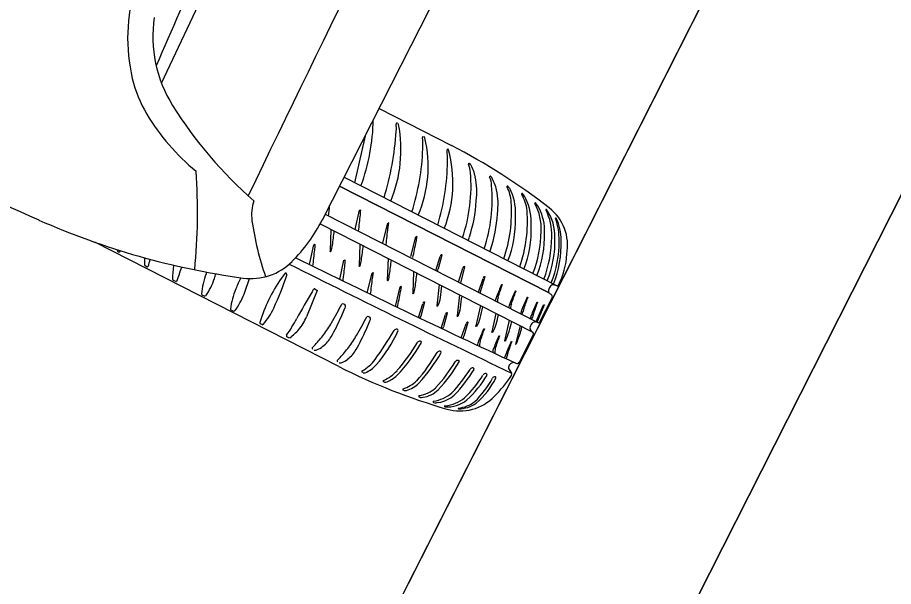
# Model space of a CAD drawing. Extents: x 14104283 to 14128447, y 8633203 to 8671666.
# Drawn here: x 14117510.32 to 14117521.38, y 8667406.8 to 8667413.97 of the extents above; entities that cross this region are included whole.
import ezdxf

# ---------------------------------------------------------------- set-up
doc = ezdxf.new("R2010")
doc.units = 0
for name, color, linetype in [('Cell', 7, 'Continuous'), ('Default', 7, 'Continuous'), ('TC_SubstrataExistingPavement', 7, 'Continuous'), ('Terrain', 7, 'Continuous')]:
    doc.layers.add(name, color=color, linetype=linetype)

msp = doc.modelspace()

# ---------------------------------------------------------------- linework, layer by layer
at = {"layer": 'Cell'}
for p, q in [((14117514.888, 8667412.826), (14117515.801, 8667412.361)), ((14117515.123, 8667412.64), (14117515.123, 8667412.64)), ((14117515.134, 8667412.626), (14117515.134, 8667412.626)), ((14117515.455, 8667412.469), (14117515.455, 8667412.469)), ((14117515.467, 8667412.457), (14117515.467, 8667412.457)), ((14117515.747, 8667412.3), (14117515.747, 8667412.3)), ((14117515.754, 8667412.316), (14117515.754, 8667412.316)), ((14117515.766, 8667412.304), (14117515.766, 8667412.304)), ((14117514.446, 8667411.959), (14117517.136, 8667410.588)), ((14117514.58, 8667411.89), (14117514.58, 8667411.89)), ((14117516.556, 8667411.781), (14117516.556, 8667411.781)), ((14117516.741, 8667411.688), (14117516.741, 8667411.688)), ((14117514.207, 8667411.49), (14117514.207, 8667411.491)), ((14117514.208, 8667411.494), (14117516.892, 8667410.126)), ((14117514.587, 8667411.301), (14117514.641, 8667411.543)), ((14117516.908, 8667411.569), (14117516.908, 8667411.569)), ((14117514.145, 8667411.371), (14117516.829, 8667410.003)), ((14117514.934, 8667411.131), (14117514.997, 8667411.381)), ((14117514.281, 8667411.302), (14117514.271, 8667411.028)), ((14117515.29, 8667410.958), (14117515.352, 8667411.208)), ((14117514.379, 8667409.571), (14117511.301, 8667411.139)), ((14117514.011, 8667410.86), (14117514.066, 8667411.108)), ((14117514.647, 8667411.116), (14117514.636, 8667410.841)), ((14117511.589, 8667411.025), (14117511.605, 8667411.014)), ((14117511.617, 8667411.017), (14117511.617, 8667411.017)), ((14117515.002, 8667410.934), (14117514.992, 8667410.66)), ((14117515.604, 8667410.782), (14117515.66, 8667410.959)), ((14117515.681, 8667410.976), (14117515.635, 8667410.803)), ((14117511.934, 8667410.844), (14117511.962, 8667410.83)), ((14117511.974, 8667410.833), (14117511.974, 8667410.833)), ((14117514.391, 8667410.671), (14117514.445, 8667410.913)), ((14117515.891, 8667410.636), (14117515.947, 8667410.812)), ((14117516.515, 8667410.904), (14117516.515, 8667410.904)), ((14117514.738, 8667410.5), (14117514.801, 8667410.751)), ((14117515.324, 8667410.77), (14117515.314, 8667410.496)), ((14117516.716, 8667410.802), (14117516.716, 8667410.802)), ((14117516.878, 8667410.719), (14117516.878, 8667410.719)), ((14117512.29, 8667410.663), (14117512.325, 8667410.645)), ((14117515.648, 8667410.605), (14117515.618, 8667410.338)), ((14117516.141, 8667410.508), (14117516.204, 8667410.684)), ((14117517.008, 8667410.653), (14117517.008, 8667410.653)), ((14117517.091, 8667410.611), (14117517.091, 8667410.611)), ((14117514.105, 8667410.531), (14117513.972, 8667410.197)), ((14117514.076, 8667410.552), (14117514.094, 8667410.541)), ((14117514.094, 8667410.541), (14117514.103, 8667410.536)), ((14117515.094, 8667410.328), (14117515.156, 8667410.578)), ((14117517.026, 8667410.506), (14117517.026, 8667410.506)), ((14117517.136, 8667410.588), (14117517.136, 8667410.588)), ((14117512.652, 8667410.478), (14117512.688, 8667410.46)), ((14117515.463, 8667410.382), (14117515.417, 8667410.208)), ((14117515.902, 8667410.476), (14117515.872, 8667410.209)), ((14117517.073, 8667410.441), (14117516.915, 8667410.131)), ((14117513.017, 8667410.288), (14117513.052, 8667410.269)), ((14117514.409, 8667410.196), (14117514.457, 8667410.307)), ((14117514.417, 8667410.358), (14117514.417, 8667410.358)), ((14117514.464, 8667410.342), (14117514.464, 8667410.342)), ((14117515.386, 8667410.188), (14117515.442, 8667410.364)), ((14117516.167, 8667410.341), (14117516.109, 8667410.083)), ((14117516.526, 8667410.312), (14117516.526, 8667410.312)), ((14117516.869, 8667410.138), (14117516.964, 8667410.348)), ((14117514.732, 8667410.197), (14117514.732, 8667410.197)), ((14117514.779, 8667410.181), (14117514.779, 8667410.181)), ((14117515.671, 8667410.052), (14117515.727, 8667410.229)), ((14117515.748, 8667410.246), (14117515.702, 8667410.073)), ((14117516.364, 8667410.24), (14117516.312, 8667410.009)), ((14117516.531, 8667410.155), (14117516.473, 8667409.897)), ((14117516.673, 8667410.237), (14117516.673, 8667410.237)), ((14117516.795, 8667410.175), (14117516.795, 8667410.175)), ((14117513.387, 8667410.115), (14117513.414, 8667410.101)), ((14117514.724, 8667410.035), (14117514.773, 8667410.146)), ((14117515.926, 8667409.932), (14117515.988, 8667410.109)), ((14117516.009, 8667410.126), (14117515.957, 8667409.953)), ((14117516.563, 8667410.139), (14117516.563, 8667410.139)), ((14117516.667, 8667410.086), (14117516.609, 8667409.855)), ((14117516.797, 8667410.037), (14117516.797, 8667410.037)), ((14117516.846, 8667410.132), (14117516.846, 8667410.132)), ((14117513.749, 8667409.934), (14117513.724, 8667409.946)), ((14117516.839, 8667409.981), (14117516.657, 8667409.624)), ((14117514.08, 8667409.846), (14117514.044, 8667409.809)), ((14117516.133, 8667409.835), (14117516.133, 8667409.835)), ((14117516.325, 8667409.746), (14117516.325, 8667409.746)), ((14117514.395, 8667409.685), (14117514.36, 8667409.648)), ((14117516.473, 8667409.678), (14117516.473, 8667409.678)), ((14117514.687, 8667409.494), (14117514.675, 8667409.499)), ((14117516.53, 8667409.535), (14117516.56, 8667409.489)), ((14117514.957, 8667409.374), (14117514.945, 8667409.379)), ((14117515.204, 8667409.267), (14117515.191, 8667409.273)), ((14117515.406, 8667409.182), (14117515.394, 8667409.187)), ((14117515.576, 8667409.117), (14117515.576, 8667409.117))]:
    msp.add_line(p, q, dxfattribs=at)
for points in [[(14117512.14, 8667413.148), (14117512.717, 8667414.371), (14117514.666, 8667418.513), (14117516.424, 8667421.961), (14117518.181, 8667425.409), (14117520.386, 8667429.42), (14117521.037, 8667430.605)], [(14117514.172, 8667411.422), (14117515.292, 8667413.621), (14117518.9, 8667420.699)], [(14117514.388, 8667411.846), (14117517.026, 8667410.506), (14117514.39, 8667411.849)], [(14117517.003, 8667411.551), (14117517.003, 8667411.551), (14117517.003, 8667411.551)], [(14117517.125, 8667411.444), (14117517.125, 8667411.444), (14117517.125, 8667411.444)], [(14117515.968, 8667410.83), (14117515.914, 8667410.624), (14117515.914, 8667410.624)], [(14117513.703, 8667410.751), (14117513.653, 8667410.684), (14117513.653, 8667410.684)], [(14117516.225, 8667410.702), (14117516.162, 8667410.498), (14117516.162, 8667410.498)], [(14117516.809, 8667410.102), (14117516.804, 8667410.093), (14117516.799, 8667410.084)], [(14117515.719, 8667409.064), (14117515.719, 8667409.064), (14117515.719, 8667409.064)], [(14117515.892, 8667409.038), (14117515.892, 8667409.038), (14117515.892, 8667409.038)]]:
    msp.add_lwpolyline(points, dxfattribs=at)
for centre, radius, start, end in [((14117768.135, 8667289.612), 282.639, 152.99676, 154.40227), ((14117549.074, 8667397.603), 40.217, 152.7113, 156.9259), ((14117513.965, 8667413.717), 2.251, 163.3588, 193.0862), ((14117513.667, 8667413.733), 1.635, 171.4872, 212.098), ((14117513.286, 8667413.559), 1.554, 193.0862, 211.1302), ((14117516.857, 8667415.734), 5.401, 212.098, 228.9131), ((14117514.367, 8667414.212), 2.817, 211.1302, 230.5742), ((14117512.286, 8667412.725), 2.529, 339.7663, 359.0931), ((14117513.452, 8667412.306), 1.712, 337.7417, 10.7777), ((14117515.113, 8667412.632), 0.00986, 87.6149, 189.5211), ((14117514.802, 8667412.58), 0.305, 352.7265, 9.5211), ((14117515.112, 8667412.61), 0.032, 69.7581, 87.6149), ((14117515.111, 8667412.618), 0.0246, 19.2704, 60.2504), ((14117603.645, 8667392.301), 91.194, 167.21525, 167.59573), ((14117511.293, 8667412.804), 3.821, 343.2268, 356.0554), ((14117515.444, 8667412.461), 0.00986, 82.0591, 189.5582), ((14117515.438, 8667412.414), 0.0571, 72.1329, 82.0591), ((14117513.949, 8667412.097), 1.56, 336.7582, 13.3417), ((14117514.915, 8667412.372), 0.527, 354.2078, 9.5582), ((14117515.451, 8667412.453), 0.0163, 13.966, 75.3847), ((14117512.175, 8667405.32), 7.92, 52.1321, 62.7533), ((14117526.939, 8667448.676), 40.683, 243.4005, 246.3108), ((14117512.519, 8667412.414), 2.922, 342.2347, 358.1226), ((14117514.22, 8667411.894), 1.6, 338.7472, 14.8668), ((14117515.763, 8667412.303), 0.0163, 123.0434, 188.6259), ((14117514.444, 8667412.187), 1.307, 358.7953, 4.9707), ((14117515.75, 8667412.301), 0.0163, 13.966, 75.3847), ((14117512.791, 8667412.198), 2.961, 343.4756, 359.2585), ((14117505.02, 8667411.518), 7.576, 354.4998, 3.9198), ((14117516.023, 8667412.128), 0.00765, 63.5292, 205.4782), ((14117515.784, 8667412.014), 0.257, 1.1021, 25.4782), ((14117516.008, 8667412.098), 0.0405, 29.0647, 63.5292), ((14117515.533, 8667411.834), 0.585, 12.7691, 29.0647), ((14117514.042, 8667411.847), 2.007, 341.0993, 4.9075), ((14117515.28, 8667411.777), 0.843, 352.0615, 12.7691), ((14117516.29, 8667411.965), 0.00765, 63.5292, 205.4782), ((14117516.051, 8667411.851), 0.257, 1.1021, 25.4782), ((14117516.275, 8667411.935), 0.0405, 29.0647, 63.5292), ((14117515.8, 8667411.671), 0.585, 12.7691, 29.0647), ((14117514.322, 8667411.681), 1.994, 341.7463, 5.0175), ((14117516.51, 8667411.84), 0.00765, 63.5292, 205.4782), ((14117516.104, 8667411.624), 0.452, 2.4446, 28.1186), ((14117516.305, 8667411.663), 0.278, 25.2203, 41.4626), ((14117515.547, 8667411.614), 0.843, 352.0615, 12.7691), ((14117515.912, 8667411.51), 0.7, 354.7816, 22.8456), ((14117516.695, 8667411.747), 0.00765, 63.5292, 205.4782), ((14117516.246, 8667411.481), 0.514, 6.6125, 30.6869), ((14117516.49, 8667411.57), 0.278, 25.2203, 41.4626), ((14117513.823, 8667411.488), 0.545, 161.1996, 188.0515), ((14117505.06, 8667412.609), 9.259, 352.9297, 353.7624), ((14117514.38, 8667411.759), 1.738, 341.4381, 356.7502), ((14117514.777, 8667411.512), 1.783, 340.9641, 4.1966), ((14117516.061, 8667411.376), 0.749, 357.5351, 24.6596), ((14117516.861, 8667411.628), 0.00765, 63.5292, 205.4782), ((14117516.31, 8667411.32), 0.624, 356.1059, 29.2311), ((14117516.656, 8667411.451), 0.278, 25.2203, 41.4626), ((14117505.441, 8667412.423), 9.259, 352.9083, 354.1927), ((14117514.648, 8667411.541), 0.00664, 1.826, 168.3288), ((14117514.358, 8667411.525), 0.297, 352.5556, 3.2204), ((14117514.647, 8667411.596), 1.738, 341.4381, 356.7502), ((14117514.978, 8667411.41), 1.783, 340.9641, 4.1966), ((14117516.361, 8667411.287), 0.616, 357.3905, 27.3169), ((14117516.998, 8667411.548), 0.00572, 34.9757, 201.1589), ((14117516.422, 8667411.242), 0.647, 357.0525, 28.0682), ((14117516.515, 8667411.217), 0.592, 357.6402, 34.422), ((14117516.668, 8667411.098), 0.6, 349.7358, 52.1321), ((14117514.458, 8667420.128), 9.527, 246.0686, 262.2503), ((14117516.958, 8667411.931), 3.711, 188.0515, 199.2956), ((14117512.322, 8667412.365), 2.076, 314.9336, 332.9942), ((14117515.003, 8667411.379), 0.00664, 1.826, 168.3288), ((14117514.646, 8667411.403), 0.365, 346.7086, 356.3249), ((14117515.225, 8667411.405), 1.384, 338.7894, 1.7132), ((14117517.12, 8667411.441), 0.00572, 34.9757, 201.1589), ((14117516.391, 8667411.176), 0.77, 358.6423, 19.9335), ((14117516.564, 8667411.174), 0.622, 359.1989, 25.6927), ((14117505.13, 8667412.384), 9.259, 352.0328, 353.1532), ((14117505.789, 8667412.256), 9.259, 352.8889, 354.1927), ((14117515.426, 8667411.302), 1.384, 338.7894, 1.7132), ((14117515.322, 8667411.308), 1.611, 339.4966, 358.9347), ((14117515.718, 8667411.209), 1.259, 337.1292, 2.2923), ((14117511.78, 8667411.779), 3.631, 346.7452, 349.9811), ((14117515.358, 8667411.207), 0.00664, 1.826, 168.3288), ((14117515.001, 8667411.231), 0.365, 346.7086, 356.3249), ((14117513.517, 8667412.133), 2.677, 338.7049, 339.7277), ((14117515.492, 8667411.221), 1.576, 339.6404, 359.5515), ((14117515.849, 8667411.142), 1.259, 337.1292, 2.2923), ((14117515.81, 8667411.138), 1.351, 337.7353, 0.8301), ((14117515.841, 8667411.112), 1.346, 338.1419, 2.2822), ((14117512.593, 8667411.182), 1.021, 187.6286, 188.2707), ((14117511.593, 8667411.035), 0.0109, 180.5209, 247.6917), ((14117505.697, 8667412.49), 6.1, 346.0283, 346.186), ((14117504.864, 8667411.979), 9.259, 352.9297, 354.1927), ((14117514.073, 8667411.107), 0.00664, 1.826, 168.3288), ((14117513.663, 8667411.1), 0.417, 351.9478, 0.9469), ((14117513.726, 8667411.181), 0.579, 344.3994, 352.0328), ((14117505.495, 8667412.198), 9.259, 352.0328, 353.1532), ((14117513.784, 8667411.97), 2.677, 339.2218, 339.7277), ((14117511.61, 8667411.022), 0.00943, 243.9668, 325.1204), ((14117513.128, 8667410.896), 1.201, 177.7323, 182.0215), ((14117506.189, 8667412.486), 6.017, 344.0585, 344.955), ((14117565.411, 8667515.04), 116.172, 243.64357, 245.16267), ((14117514.277, 8667411.027), 0.00664, 177.8966, 344.3994), ((14117516.198, 8667410.74), 0.581, 155.6072, 157.8849), ((14117515.675, 8667410.978), 0.00625, 345.8781, 157.6725), ((14117516.257, 8667411.05), 1.004, 333.2001, 356.6547), ((14117511.938, 8667410.854), 0.0109, 180.5209, 247.6917), ((14117511.967, 8667410.839), 0.00943, 243.9668, 325.1204), ((14117513.477, 8667410.69), 1.195, 172.5639, 180.9095), ((14117513.572, 8667410.578), 1.307, 167.9947, 168.2378), ((14117450.862, 8667431.631), 64.957, 341.15389, 341.32), ((14117513.272, 8667411.413), 0.732, 262.2503, 314.9336), ((14117594.164, 8667571.397), 179.546, 243.39429, 244.39096), ((14117505.245, 8667411.793), 9.259, 352.9083, 354.1927), ((14117514.452, 8667410.911), 0.00664, 1.826, 168.3288), ((14117514.162, 8667410.895), 0.297, 352.5556, 3.2204), ((14117514.643, 8667410.841), 0.00664, 177.8966, 344.3994), ((14117514.092, 8667410.995), 0.579, 344.3994, 352.0328), ((14117505.851, 8667412.017), 9.259, 352.0328, 353.1532), ((14117516.485, 8667410.594), 0.581, 155.6072, 157.8849), ((14117515.962, 8667410.831), 0.00625, 345.8781, 157.6725), ((14117513.744, 8667410.374), 1.104, 160.499, 174.1481), ((14117514.435, 8667410.129), 1.837, 159.8221, 160.499), ((14117508.776, 8667412.038), 4.256, 341.4279, 342.2603), ((14117509.69, 8667412.082), 4.256, 335.3888, 341.4005), ((14117513.706, 8667410.748), 0.00467, 62.9712, 144.2906), ((14117513.698, 8667410.729), 0.025, 31.7647, 65.6702), ((14117513.706, 8667410.73), 0.0182, 341.4005, 43.157), ((14117514.807, 8667410.749), 0.00664, 1.826, 168.3288), ((14117514.45, 8667410.773), 0.365, 346.7086, 356.3249), ((14117514.447, 8667410.814), 0.579, 344.3994, 352.0328), ((14117506.173, 8667411.853), 9.259, 352.0328, 353.1532), ((14117515.434, 8667410.855), 0.208, 336.6051, 345.5252), ((14117516.741, 8667410.466), 0.581, 155.6072, 157.8849), ((14117516.219, 8667410.703), 0.00625, 345.8781, 157.6725), ((14117512.291, 8667410.67), 0.00792, 174.1481, 263.3227), ((14117512.329, 8667410.654), 0.00943, 243.9668, 325.1204), ((14117511.99, 8667410.958), 0.865, 325.1204, 341.4279), ((14117514.785, 8667409.868), 1.837, 153.3436, 158.2097), ((14117509.206, 8667412.002), 4.256, 339.1386, 341.9315), ((14117515.301, 8667409.539), 2.007, 145.2254, 162.9533), ((14117505.593, 8667411.626), 9.259, 352.8889, 354.1927), ((14117514.999, 8667410.66), 0.00664, 177.8966, 344.3994), ((14117518.928, 8667409.468), 2.74, 155.4689, 158.9373), ((14117504.434, 8667414.714), 12.694, 340.3524, 341.0946), ((14117516.439, 8667410.603), 0.00474, 337.8597, 152.1726), ((14117517.12, 8667410.52), 0.0949, 119.2552, 188.4832), ((14117517.075, 8667410.469), 0.134, 63.012, 90.6282), ((14117517.137, 8667410.605), 0.0171, 263.6154, 333.0837), ((14117512.653, 8667410.486), 0.00792, 174.1481, 263.3227), ((14117514.104, 8667410.14), 1.104, 158.2097, 171.8588), ((14117512.375, 8667410.794), 0.865, 322.8311, 339.1386), ((14117519.18, 8667407.352), 6.032, 148.3809, 152.091), ((14117515.817, 8667409.423), 2.084, 147.2557, 148.3809), ((14117514.071, 8667410.546), 0.00755, 53.5517, 147.2557), ((14117514.101, 8667410.532), 0.00438, 342.9865, 62.1806), ((14117511.584, 8667411.148), 3.631, 346.7452, 349.9811), ((14117515.163, 8667410.577), 0.00664, 1.826, 168.3288), ((14117514.805, 8667410.601), 0.365, 346.7086, 356.3249), ((14117515.321, 8667410.496), 0.00664, 177.8966, 344.3994), ((14117514.77, 8667410.649), 0.579, 344.3994, 352.0328), ((14117506.488, 8667411.692), 9.259, 352.2419, 353.1532), ((14117519.097, 8667409.385), 2.74, 155.4689, 158.9373), ((14117504.604, 8667414.631), 12.694, 340.3524, 341.0946), ((14117516.608, 8667410.52), 0.00474, 337.8597, 152.1726), ((14117516.477, 8667409.705), 0.97, 52.9, 55.5435), ((14117517.043, 8667410.453), 0.0328, 337.7437, 53.2742), ((14117512.692, 8667410.469), 0.00943, 243.9668, 325.1204), ((14117515.98, 8667410.146), 0.581, 155.6072, 157.8849), ((14117515.457, 8667410.383), 0.00625, 345.8781, 157.6725), ((14117515.296, 8667410.492), 0.37, 335.0398, 352.2429), ((14117506.742, 8667411.563), 9.259, 352.2419, 353.1532), ((14117516.722, 8667410.319), 0.376, 159.1838, 167.5952), ((14117516.566, 8667410.398), 0.183, 164.8483, 184.1106), ((14117516.747, 8667410.291), 0.222, 159.3778, 174.6475), ((14117519.249, 8667409.308), 2.74, 155.4689, 158.9373), ((14117504.756, 8667414.554), 12.694, 340.3524, 341.0946), ((14117516.76, 8667410.443), 0.00474, 337.8597, 152.1726), ((14117519.372, 8667409.245), 2.74, 155.4689, 158.9373), ((14117504.879, 8667414.491), 12.694, 340.3524, 341.0946), ((14117516.884, 8667410.38), 0.00474, 337.8597, 152.1726), ((14117513.019, 8667410.295), 0.00792, 171.8588, 261.0334), ((14117513.057, 8667410.277), 0.00943, 241.6775, 322.8311), ((14117512.772, 8667410.669), 0.865, 319.0813, 335.3888), ((14117510.976, 8667412.103), 3.858, 329.1447, 333.1108), ((14117514.433, 8667410.326), 0.0353, 26.0977, 116.4178), ((14117514.343, 8667410.347), 0.122, 340.4713, 357.3385), ((14117515.625, 8667410.338), 0.00664, 177.8966, 344.3994), ((14117515.55, 8667410.363), 0.37, 335.0398, 352.2429), ((14117507.183, 8667412.432), 9.259, 345.9316, 346.843), ((14117516.71, 8667410.308), 0.162, 159.973, 182.5241), ((14117520.449, 8667409.017), 3.968, 161.2527, 162.0942), ((14117517.19, 8667410.096), 0.516, 158.371, 165.1651), ((14117443.777, 8667440.833), 79.293, 337.21864, 337.38646), ((14117516.97, 8667410.346), 0.00559, 334.3637, 157.1878), ((14117512.262, 8667411.017), 1.796, 324.3037, 332.091), ((14117513.458, 8667410.402), 0.553, 318.7884, 338.2634), ((14117512.072, 8667411.22), 2.551, 330.038, 336.329), ((14117511.291, 8667411.942), 3.858, 329.1447, 333.1108), ((14117514.748, 8667410.166), 0.0353, 26.0977, 116.4178), ((14117514.658, 8667410.187), 0.122, 340.4713, 357.3385), ((14117515.216, 8667410.26), 0.208, 336.6051, 345.5252), ((14117516.265, 8667410.01), 0.581, 155.6072, 157.8849), ((14117515.742, 8667410.248), 0.00625, 345.8781, 157.6725), ((14117515.879, 8667410.209), 0.00664, 177.8966, 344.3994), ((14117515.806, 8667410.271), 0.37, 328.7295, 345.9326), ((14117507.386, 8667412.358), 9.259, 345.9316, 346.6741), ((14117517.695, 8667409.875), 0.949, 158.038, 161.5408), ((14117518.366, 8667409.613), 1.649, 158.265, 160.3766), ((14117513.392, 8667410.123), 0.0104, 157.6886, 238.7282), ((14117513.419, 8667410.109), 0.00943, 237.9277, 319.0813), ((14117513.364, 8667410.484), 0.678, 305.8147, 318.7884), ((14117512.72, 8667411.061), 1.827, 323.5669, 329.1447), ((14117515.11, 8667410.005), 0.0372, 79.9393, 149.2184), ((14117515.114, 8667410.027), 0.0155, 351.0484, 79.9393), ((14117515.501, 8667410.125), 0.208, 336.6051, 345.5252), ((14117516.526, 8667409.89), 0.581, 155.6072, 157.8849), ((14117516.003, 8667410.128), 0.00625, 345.8781, 157.6725), ((14117516.115, 8667410.082), 0.00664, 171.5863, 338.0892), ((14117518.701, 8667408.909), 2.74, 155.4689, 158.9373), ((14117504.208, 8667414.155), 12.694, 340.3524, 341.0946), ((14117516.213, 8667410.044), 0.00474, 337.8597, 152.1726), ((14117516.008, 8667410.197), 0.37, 328.7295, 345.9326), ((14117514.351, 8667410.701), 2.283, 339.2756, 345.7321), ((14117514.81, 8667410.576), 1.948, 338.2033, 345.037), ((14117516.848, 8667410.058), 0.0553, 152.1377, 202.7288), ((14117516.866, 8667410.07), 0.0765, 205.7271, 241.2844), ((14117516.858, 8667410.078), 0.0553, 103.2596, 153.8507), ((14117516.859, 8667410.057), 0.0765, 64.7039, 100.2612), ((14117516.9, 8667410.143), 0.0192, 244.7039, 322.2957), ((14117513.733, 8667409.959), 0.0154, 141.0835, 234.9585), ((14117513.755, 8667409.946), 0.0133, 243.5482, 295.0917), ((14117513.109, 8667410.774), 1.343, 316.3128, 323.5669), ((14117513.924, 8667410.152), 0.414, 308.1519, 330.038), ((14117513.035, 8667410.9), 1.827, 323.5669, 329.1447), ((14117512.387, 8667411.059), 2.551, 330.038, 336.329), ((14117511.087, 8667412.402), 4.646, 323.8295, 329.2184), ((14117513.616, 8667410.695), 1.655, 318.1775, 336.0975), ((14117515.756, 8667410.005), 0.208, 336.6051, 345.5252), ((14117516.318, 8667410.008), 0.00664, 171.5863, 338.0892), ((14117518.893, 8667408.82), 2.74, 155.4689, 158.9373), ((14117504.4, 8667414.066), 12.694, 340.3524, 341.0946), ((14117516.405, 8667409.955), 0.00474, 337.8597, 152.1726), ((14117516.82, 8667409.986), 0.0192, 343.6927, 61.2844), ((14117513.992, 8667410.066), 0.304, 289.6536, 308.1519), ((14117513.466, 8667411.005), 2.261, 316.7702, 329.9855), ((14117513.592, 8667410.896), 2.052, 317.8627, 330.1533), ((14117515.404, 8667409.855), 0.0372, 79.9393, 149.2184), ((14117515.408, 8667409.877), 0.0155, 351.0484, 79.9393), ((14117516.247, 8667409.843), 0.115, 153.9651, 183.9819), ((14117516.34, 8667409.839), 0.183, 164.8483, 184.8365), ((14117516.48, 8667409.896), 0.00664, 171.5863, 338.0892), ((14117519.048, 8667408.748), 2.74, 155.4689, 158.9373), ((14117504.555, 8667413.995), 12.694, 340.3524, 341.0946), ((14117516.559, 8667409.884), 0.00474, 337.8597, 152.1726), ((14117516.614, 8667409.855), 0.00566, 179.8371, 327.9589), ((14117514.059, 8667409.801), 0.0161, 151.5549, 223.3517), ((14117514.081, 8667409.816), 0.0388, 251.0178, 289.6536), ((14117513.424, 8667410.613), 1.343, 316.3128, 323.5669), ((14117514.239, 8667409.992), 0.414, 308.1519, 330.038), ((14117513.841, 8667410.769), 2.052, 317.8627, 330.1533), ((14117513.715, 8667410.878), 2.261, 317.8628, 329.9855), ((14117515.653, 8667409.729), 0.0372, 79.9393, 149.2184), ((14117515.657, 8667409.75), 0.0155, 351.0484, 79.9393), ((14117516.439, 8667409.754), 0.115, 153.9651, 183.9819), ((14117516.532, 8667409.75), 0.183, 164.8483, 184.8365), ((14117520.248, 8667408.458), 3.968, 161.2527, 162.0942), ((14117517.301, 8667409.476), 0.83, 162.4032, 166.5951), ((14117514.374, 8667409.64), 0.0161, 151.5549, 223.3517), ((14117514.396, 8667409.656), 0.0388, 251.0178, 289.6536), ((14117514.307, 8667409.905), 0.304, 289.6536, 308.1519), ((14117514.431, 8667409.957), 0.504, 298.9737, 323.8295), ((14117514.081, 8667410.706), 2.07, 317.3915, 328.7195), ((14117513.955, 8667410.815), 2.278, 317.5062, 328.6659), ((14117515.882, 8667409.612), 0.0372, 79.9393, 149.2184), ((14117515.886, 8667409.633), 0.0155, 351.0484, 79.9393), ((14117516.625, 8667409.515), 0.119, 124.1959, 141.3417), ((14117516.582, 8667409.578), 0.0426, 87.7097, 124.1959), ((14117516.581, 8667409.549), 0.0719, 63.3474, 87.7097), ((14117516.629, 8667409.642), 0.0328, 241.4146, 328.2447), ((14117517.946, 8667416.642), 7.92, 243.235, 253.8563), ((14117514.679, 8667409.508), 0.00986, 118.9737, 245.7953), ((14117514.7, 8667409.523), 0.0323, 246.4987, 292.9216), ((14117514.563, 8667409.847), 0.384, 292.9216, 318.1775), ((14117514.763, 8667409.828), 0.468, 292.8644, 318.662), ((14117514.542, 8667410.457), 1.756, 316.0419, 328.3415), ((14117514.422, 8667410.564), 1.958, 316.2788, 328.3155), ((14117516.069, 8667409.517), 0.0372, 79.9393, 149.2184), ((14117516.073, 8667409.538), 0.0155, 351.0484, 79.9393), ((14117516.568, 8667409.56), 0.0459, 141.3417, 212.9964), ((14117516.535, 8667409.473), 0.0296, 327.0084, 32.9964), ((14117514.949, 8667409.388), 0.00986, 118.9737, 245.7953), ((14117514.968, 8667409.434), 0.0612, 260.2626, 290.3771), ((14117514.716, 8667409.937), 0.623, 296.0165, 309.6259), ((14117515.064, 8667409.699), 0.428, 287.2186, 314.1953), ((14117515.108, 8667410.106), 1.266, 312.7393, 329.5326), ((14117515.139, 8667410.108), 1.285, 311.7702, 329.8963), ((14117515.344, 8667409.931), 1.099, 313.1236, 332.5359), ((14117515.466, 8667409.871), 1, 310.4747, 333.7247), ((14117516.232, 8667409.445), 0.0372, 79.9393, 149.2184), ((14117516.236, 8667409.466), 0.0155, 351.0484, 79.9393), ((14117516.351, 8667409.405), 0.0372, 84.6961, 149.2184), ((14117515.195, 8667410.364), 1.638, 314.5134, 326.3736), ((14117516.353, 8667409.432), 0.0101, 336.8561, 79.9046), ((14117515.196, 8667409.282), 0.00986, 118.9737, 245.7953), ((14117515.214, 8667409.328), 0.0612, 260.2626, 290.3771), ((14117515.137, 8667409.614), 0.358, 285.8958, 315.1127), ((14117515.343, 8667409.585), 0.384, 277.6201, 313.0256), ((14117515.397, 8667409.523), 0.342, 277.3439, 314.0687), ((14117515.398, 8667409.196), 0.00986, 118.9737, 245.7953), ((14117515.419, 8667409.294), 0.113, 263.7323, 281.263), ((14117515.513, 8667409.583), 0.453, 277.8886, 310.4806), ((14117515.598, 8667409.47), 0.353, 276.5018, 312.6861), ((14117515.692, 8667409.508), 0.432, 274.0327, 309.6606), ((14117515.91, 8667409.611), 0.6, 253.8563, 316.2526), ((14117515.58, 8667409.126), 0.00986, 118.9737, 245.7953), ((14117515.602, 8667409.226), 0.112, 256.4507, 288.6391), ((14117515.723, 8667409.07), 0.00766, 94.815, 236.1616), ((14117515.754, 8667409.435), 0.373, 264.5389, 310.1992), ((14117515.893, 8667409.042), 0.00498, 106.7106, 251.3856), ((14117515.854, 8667409.436), 0.39, 275.5395, 308.1715), ((14117515.894, 8667409.409), 0.371, 269.6243, 306.4486)]:
    msp.add_arc(centre, radius, start, end, dxfattribs=at)
at = {"layer": 'Default'}
msp.add_lwpolyline([(14117510.53, 8667397.502), (14117510.53, 8667397.502), (14117532.252, 8667440.377), (14117535.241, 8667438.899), (14117523.469, 8667415.665), (14117513.518, 8667396.025), (14117513.518, 8667396.025)], close=True, dxfattribs=at)
at = {"layer": 'TC_SubstrataExistingPavement'}
msp.add_lwpolyline([(14117513.518, 8667396.025), (14117523.469, 8667415.665), (14117535.241, 8667438.899)], dxfattribs=at)
at = {"layer": 'Terrain'}
msp.add_lwpolyline([(14117510.53, 8667397.502), (14117520.481, 8667417.143), (14117532.252, 8667440.377)], dxfattribs=at)

doc.saveas('drawing.dxf')
